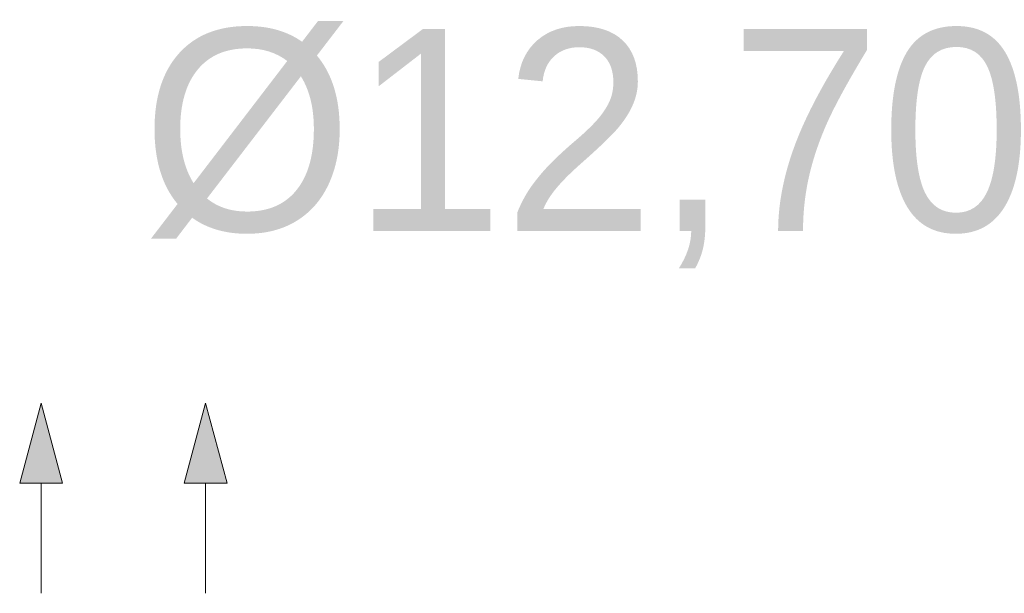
# Model space of a CAD drawing. Header units: inches. Extents: x 382808 to 408593, y -18409 to -9482.
# Tile 430 of 438: x 406680 to 406776, y -15447 to -15391. Entities that reach past the tile are written whole.
import ezdxf

# ---------------------------------------------------------------- set-up
doc = ezdxf.new("R2010")
doc.units = ezdxf.units.IN
doc.header["$LTSCALE"] = 2
doc.header["$MEASUREMENT"] = 0
doc.layers.add('OPISY', color=7, linetype='CONTINUOUS', lineweight=9)
doc.layers.add('z -CO', color=7, linetype='CONTINUOUS', lineweight=40)
doc.styles.get("Standard").update_dxf_attribs({"font": 'arial.ttf'})

msp = doc.modelspace()

# ---------------------------------------------------------------- linework, layer by layer
at = {"layer": 'z -CO', "color": 7, "linetype": 'Continuous', "lineweight": 15}
for p, q in [((406681.787, -15428.803), (406679.687, -15436.64)), ((406681.787, -15428.803), (406683.887, -15436.64)), ((406697.907, -15428.803), (406695.807, -15436.64)), ((406697.907, -15428.803), (406700.007, -15436.64)), ((406679.687, -15436.64), (406683.887, -15436.64)), ((406681.787, -15436.64), (406681.787, -15447.445)), ((406695.807, -15436.64), (406700.007, -15436.64)), ((406697.907, -15436.64), (406697.907, -15447.445))]:
    msp.add_line(p, q, dxfattribs=at)
at = {"layer": 'z -CO', "color": 7, "lineweight": 15}
for points in [[(406681.787, -15428.803), (406679.687, -15436.64), (406683.887, -15436.64)], [(406697.907, -15428.803), (406695.807, -15436.64), (406700.007, -15436.64)]]:
    msp.add_solid(points, dxfattribs=at)

# ---------------------------------------------------------------- texts
at = {"layer": 'OPISY', "color": 7, "insert": (406683.918, -15392.101, 0), "char_height": 19.8, "width": 105.71748, "attachment_point": 1}
msp.add_mtext(' %%C12,70', dxfattribs=at)

doc.saveas('drawing.dxf')
